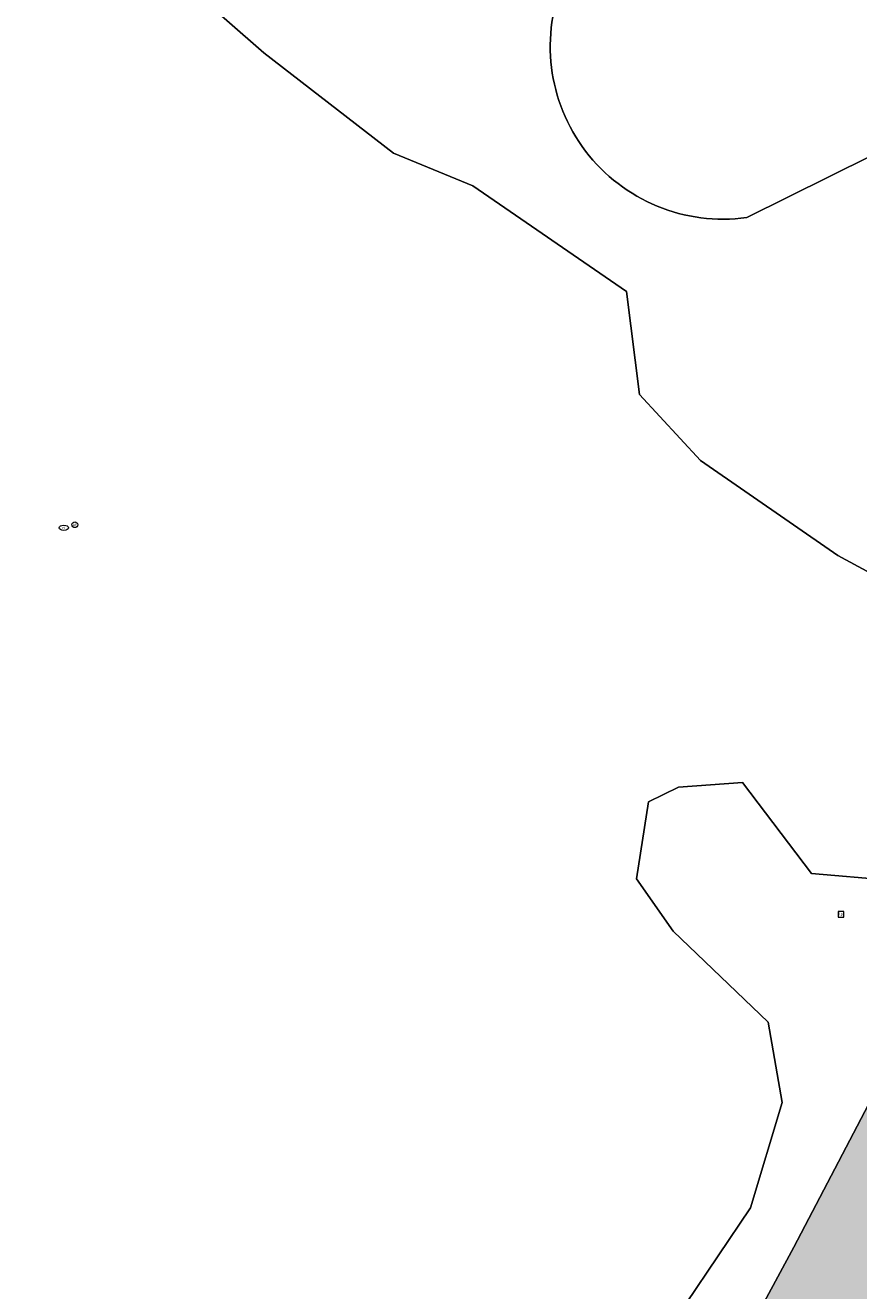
# Model space of a CAD drawing. Header units: metres. Extents: x 125349 to 128236, y 501602 to 503797.
# Tile 580 of 656: x 127409 to 127452, y 502737 to 502803. Entities that reach past the tile are written whole.
import ezdxf
from ezdxf.enums import TextEntityAlignment as Align

# ---------------------------------------------------------------- set-up
doc = ezdxf.new("R2010")
doc.units = ezdxf.units.M
doc.layers.get('0').update_dxf_attribs({"linetype": 'CONTINUOUS'})
for name, color, linetype, lineweight in [('B-WE-GK-BESCHOEIING-G', 130, 'GK-BESCHOEIING-SO', 18), ('B-WE-GR-GROENVOORZIENING-GV', 80, 'CONTINUOUS', 18), ('B-WE-IE-MEUBILAIR-S', 7, 'CONTINUOUS', 18), ('B-WE-OG-TERREIN_BEGROEID-GV', 7, 'CONTINUOUS', 18), ('B-WE-OG-WATER_SLOOT-GV', 120, 'CONTINUOUS', 18)]:
    doc.layers.add(name, color=color, linetype=linetype, lineweight=lineweight)
doc.layers.add('B-WE-OG-WATER_SLOOT-V', color=7, linetype='CONTINUOUS', lineweight=18, true_color=0x73e9ff)
doc.styles.add('NLCS-ISO', font='NLCS-ISO.ttf')
doc.linetypes.add('GK-BESCHOEIING-SO', pattern='A,18,-3,[1,NLCS.SHX,S=0.6,R=0,X=0,Y=0],-3', length=24)

# ---------------------------------------------------------------- blocks, each defined once
blk = doc.blocks.new('SIE-MEUBILAIR_BORD_LOCATIEPAAL-SO')
blk.add_lwpolyline([(-0.75, -0.75), (0.75, -0.75), (0.75, 0.75), (-0.75, 0.75)], close=True)
at = {"style": 'NLCS-ISO'}
blk.add_text('lp', height=0.75, dxfattribs=at).set_placement((0.01, 0.12), align=Align.MIDDLE_CENTER)
blk = doc.blocks.new('SIE-MEUBILAIR_PAAL_AFSLUITPAAL-SO')
blk.add_circle((0, 0), 0.75)
at = {"style": 'NLCS-ISO'}
blk.add_text('af', height=0.75, dxfattribs=at).set_placement((0, 0.05), align=Align.MIDDLE_CENTER)
blk = doc.blocks.new('SIE-MEUBILAIR_PUT_RIOOLPUT-SO')
blk.add_ellipse((0, 0), major_axis=(1.25, 0), ratio=0.54)
at = {"style": 'NLCS-ISO'}
blk.add_text('ri', height=0.75, dxfattribs=at).set_placement((-0.04, 0.07), align=Align.MIDDLE_CENTER)

msp = doc.modelspace()

# ---------------------------------------------------------------- hatches: boundary and pattern name
at = {"layer": 'B-WE-OG-WATER_SLOOT-V'}
h = msp.add_hatch(color=256, dxfattribs=at)
edge = h.paths.add_edge_path()
edge.add_arc((127525.857, 502873.442), 0.891, 342.98745, 376.56754)
edge.add_arc((127525.927, 502873.312), 0.873, 26.10994, 71.16364)
edge.add_line((127526.209, 502874.138), (127524.307, 502874.63))
edge.add_arc((127523.968, 502873.833), 0.866, 66.95331, 159.10613)
edge.add_line((127523.159, 502874.142), (127512.364, 502855.426))
edge.add_line((127512.364, 502855.426), (127508.456, 502848.65))
edge.add_arc((127507.603, 502849.588), 1.268, 288.23843, 312.27445, ccw=False)
edge.add_arc((127507.963, 502849.313), 0.929, 226.00741, 272.31158, ccw=False)
edge.add_line((127507.317, 502848.644), (127505.951, 502846.365))
edge.add_arc((127505.824, 502845.741), 0.636, 25.47317, 78.52937, ccw=False)
edge.add_arc((127505.847, 502845.791), 0.596, -53.77151, 22.05278, ccw=False)
edge.add_line((127506.199, 502845.311), (127500, 502833.713))
edge.add_line((127500, 502833.713), (127469.225, 502776.287))
edge.add_line((127469.225, 502776.287), (127467.088, 502772.403))
edge.add_line((127467.088, 502772.403), (127454.759, 502750))
edge.add_line((127454.759, 502750), (127448.929, 502738.845))
edge.add_line((127448.929, 502738.845), (127427.642, 502699.368))
edge.add_line((127427.642, 502699.368), (127427.302, 502698.737))
edge.add_line((127427.302, 502698.737), (127402.26, 502651.733))
edge.add_line((127402.26, 502651.733), (127401.118, 502655.788))
edge.add_line((127401.118, 502655.788), (127400.618, 502657.867))
edge.add_line((127400.618, 502657.867), (127398.527, 502657.202))
edge.add_line((127398.527, 502657.202), (127400.808, 502651.194))
edge.add_arc((127384.07, 502650.508), 16.752, -6.51137, 2.34785, ccw=False)
edge.add_line((127400.714, 502648.608), (127400.574, 502648.349))
edge.add_line((127400.574, 502648.349), (127400.4, 502648.027))
edge.add_line((127400.4, 502648.027), (127399.306, 502646.002))
edge.add_line((127399.306, 502646.002), (127399.143, 502645.7))
edge.add_line((127399.143, 502645.7), (127398.993, 502645.422))
edge.add_line((127398.993, 502645.422), (127398.861, 502645.178))
edge.add_line((127398.861, 502645.178), (127397.249, 502642.657))
edge.add_line((127397.249, 502642.657), (127391.07, 502630.908))
edge.add_line((127391.07, 502630.908), (127388.411, 502626.013))
edge.add_line((127388.411, 502626.013), (127386.252, 502621.617))
edge.add_line((127386.252, 502621.617), (127384.595, 502617.87))
edge.add_line((127384.595, 502617.87), (127383.939, 502616.321))
edge.add_line((127383.939, 502616.321), (127381.632, 502610.876))
edge.add_line((127381.632, 502610.876), (127379.874, 502606.48))
edge.add_line((127379.874, 502606.48), (127377.713, 502600.734))
edge.add_line((127377.713, 502600.734), (127373.19, 502588.343))
edge.add_arc((127372.117, 502588.726), 1.14, 289.00629, 340.33703, ccw=False)
edge.add_arc((127372.115, 502588.711), 1.125, 239.10616, 289.36529, ccw=False)
edge.add_line((127371.537, 502587.745), (127348.359, 502602.991))
edge.add_line((127348.359, 502602.991), (127347.66, 502603.492))
edge.add_line((127347.66, 502603.492), (127330.497, 502614.976))
edge.add_line((127330.497, 502614.976), (127327.514, 502610.866))
edge.add_line((127327.514, 502610.866), (127344.952, 502599.198))
edge.add_line((127344.952, 502599.198), (127345.701, 502598.746))
edge.add_line((127345.701, 502598.746), (127367.773, 502584.113))
edge.add_line((127367.773, 502584.113), (127369.227, 502583.149))
edge.add_arc((127367.583, 502581.112), 2.618, 8.47949, 51.09246, ccw=False)
edge.add_arc((127367.606, 502581.125), 2.593, -33.35028, 8.26567, ccw=False)
edge.add_line((127369.772, 502579.7), (127366.66, 502573.105))
edge.add_line((127366.66, 502573.105), (127365.933, 502571.947))
edge.add_line((127365.933, 502571.947), (127360.927, 502562.673))
edge.add_line((127360.927, 502562.673), (127353.192, 502548.702))
edge.add_arc((127357.97, 502548.738), 4.779, 180.42738, 191.08374)
edge.add_arc((127355.551, 502547.98), 2.276, 184.06088, 208.38785)
edge.add_arc((127355.549, 502547.985), 2.276, 208.53897, 231.99193)
edge.add_line((127354.147, 502546.192), (127355.233, 502545.585))
edge.add_arc((127354.737, 502555.831), 10.258, 272.77225, 277.84515)
edge.add_arc((127355.936, 502547.423), 1.766, 276.53546, 332.68043)
edge.add_line((127357.505, 502546.613), (127370.365, 502570.699))
edge.add_line((127370.365, 502570.699), (127370.859, 502571.947))
edge.add_line((127370.859, 502571.947), (127374.776, 502580.64))
edge.add_line((127374.776, 502580.64), (127376.985, 502585.585))
edge.add_line((127376.985, 502585.585), (127377.889, 502587.783))
edge.add_line((127377.889, 502587.783), (127379.146, 502591.281))
edge.add_line((127379.146, 502591.281), (127381.057, 502597.127))
edge.add_line((127381.057, 502597.127), (127383.269, 502603.573))
edge.add_line((127383.269, 502603.573), (127384.676, 502607.37))
edge.add_line((127384.676, 502607.37), (127387.792, 502615.314))
edge.add_line((127387.792, 502615.314), (127389.449, 502619.011))
edge.add_line((127389.449, 502619.011), (127391.607, 502623.407))
edge.add_line((127391.607, 502623.407), (127394.353, 502628.716))
edge.add_line((127394.353, 502628.716), (127399.465, 502637.746))
edge.add_line((127399.465, 502637.746), (127401.86, 502642.638))
edge.add_line((127401.86, 502642.638), (127402.008, 502642.92))
edge.add_line((127402.008, 502642.92), (127402.119, 502643.129))
edge.add_line((127402.119, 502643.129), (127403.195, 502645.172))
edge.add_line((127403.195, 502645.172), (127403.26, 502645.296))
edge.add_line((127403.26, 502645.296), (127403.671, 502646.074))
edge.add_line((127403.671, 502646.074), (127405.549, 502649.523))
edge.add_line((127405.549, 502649.523), (127405.963, 502650.282))
edge.add_line((127405.963, 502650.282), (127414.739, 502665.912))
edge.add_line((127414.739, 502665.912), (127423.871, 502682.494))
edge.add_line((127423.871, 502682.494), (127432.101, 502697.528))
edge.add_line((127432.101, 502697.528), (127453.074, 502735.337))
edge.add_line((127453.074, 502735.337), (127460.895, 502750))
edge.add_line((127460.895, 502750), (127494.971, 502813.969))
edge.add_line((127494.971, 502813.969), (127500, 502823.31))
edge.add_line((127500, 502823.31), (127502.615, 502828.16))
edge.add_line((127502.615, 502828.16), (127516.602, 502854.296))
edge.add_line((127516.602, 502854.296), (127526.709, 502873.181))

# ---------------------------------------------------------------- linework, layer by layer
at = {"layer": 'B-WE-GK-BESCHOEIING-G', "flags": 128}
msp.add_lwpolyline([(127402.26, 502651.733), (127427.302, 502698.737), (127448.929, 502738.845), (127454.759, 502750)], dxfattribs=at)
at = {"layer": 'B-WE-GR-GROENVOORZIENING-GV', "flags": 128}
for points in [[(127415.652, 502806.083), (127421.302, 502801.124), (127428.055, 502795.889), (127432.199, 502794.193), (127440.193, 502788.683), (127440.882, 502783.31), (127444.051, 502779.866), (127451.218, 502774.907), (127456.317, 502772.152), (127454.526, 502769.534), (127457.708, 502762.51), (127453.893, 502757.984), (127449.849, 502758.321), (127446.243, 502763.071), (127442.906, 502762.835), (127441.356, 502762.06), (127440.715, 502758.051), (127442.636, 502755.323), (127447.594, 502750.564), (127448.307, 502746.376), (127446.66, 502740.888), (127443.297, 502735.88)], [(127443.297, 502735.88), (127446.66, 502740.888), (127448.307, 502746.376), (127447.594, 502750.564), (127442.636, 502755.323), (127440.715, 502758.051), (127441.356, 502762.06), (127442.906, 502762.835), (127446.243, 502763.071), (127449.849, 502758.321), (127453.893, 502757.984), (127457.708, 502762.51), (127454.526, 502769.534), (127456.317, 502772.152), (127451.218, 502774.907), (127444.051, 502779.866), (127440.882, 502783.31), (127440.193, 502788.683), (127432.199, 502794.193), (127428.055, 502795.889), (127421.302, 502801.124), (127415.652, 502806.083)], [(127427.642, 502699.368), (127448.929, 502738.845), (127454.759, 502750), (127467.088, 502772.403), (127464.297, 502777.079), (127462.527, 502781.34), (127460.616, 502791.459), (127457.303, 502797.908), (127446.47, 502792.53)]]:
    msp.add_lwpolyline(points, dxfattribs=at)
at = {"layer": 'B-WE-GR-GROENVOORZIENING-GV'}
msp.add_lwpolyline([(127446.47, 502792.53, -0.58382), (127436.96, 502805.02)], format="xyb", dxfattribs=at)
at = {"layer": 'B-WE-OG-TERREIN_BEGROEID-GV', "flags": 128}
msp.add_lwpolyline([(127446.47, 502792.53), (127457.303, 502797.908), (127465.608, 502807.391)], dxfattribs=at)
at = {"layer": 'B-WE-OG-TERREIN_BEGROEID-GV'}
msp.add_lwpolyline([(127436.96, 502805.02, 0.58382), (127446.47, 502792.53)], format="xyb", dxfattribs=at)
at = {"layer": 'B-WE-OG-WATER_SLOOT-GV', "flags": 128}
msp.add_lwpolyline([(127506.199, 502845.311), (127500, 502833.713), (127469.225, 502776.287), (127467.088, 502772.403), (127454.759, 502750), (127448.929, 502738.845), (127427.642, 502699.368), (127427.302, 502698.737), (127402.26, 502651.733), (127401.118, 502655.788), (127400.618, 502657.867), (127398.527, 502657.202)], dxfattribs=at)

# ---------------------------------------------------------------- block references
at = {"layer": 'B-WE-IE-MEUBILAIR-S', "xscale": 0.2, "yscale": 0.2, "zscale": 0.2}
for name, p in [('SIE-MEUBILAIR_PUT_RIOOLPUT-SO', (127410.871, 502776.353)), ('SIE-MEUBILAIR_PAAL_AFSLUITPAAL-SO', (127411.445, 502776.511)), ('SIE-MEUBILAIR_BORD_LOCATIEPAAL-SO', (127451.383, 502756.197))]:
    msp.add_blockref(name, p, dxfattribs=at)

doc.saveas('drawing.dxf')
